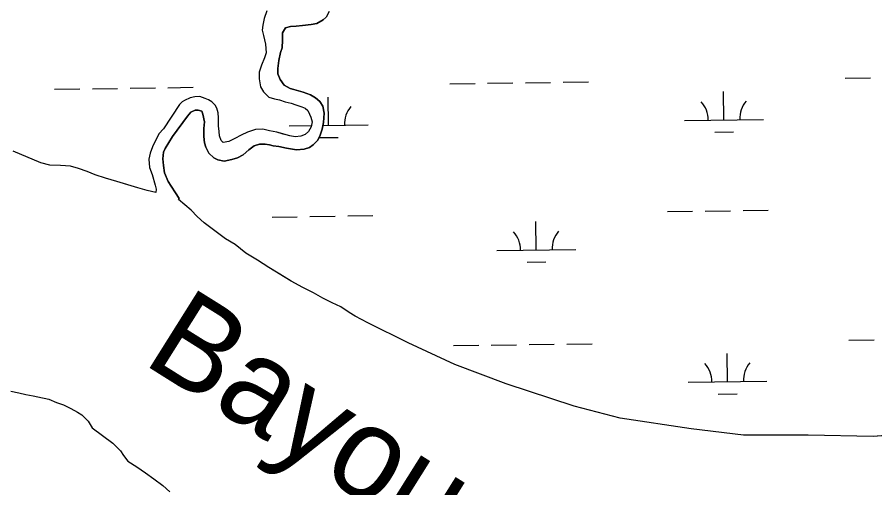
# Model space of a CAD drawing. Extents: x 3767014 to 3805179, y 361544 to 387384.
# Drawn here: x 3800772 to 3801861, y 376289 to 376887 of the extents above; entities that cross this region are included whole.
import ezdxf

# ---------------------------------------------------------------- set-up
doc = ezdxf.new("R2010")
doc.units = 0
for name, color, linetype in [('V-RIVR-IDEN', 7, 'Continuous'), ('V-TOPO-SHOR', 7, 'Continuous'), ('V-WETL-SWMP', 7, 'Continuous')]:
    doc.layers.add(name, color=color, linetype=linetype)

msp = doc.modelspace()

# ---------------------------------------------------------------- linework, layer by layer
at = {"layer": 'V-TOPO-SHOR'}
for points in [[(3801089.411, 376894.674), (3801085.923, 376885.144), (3801084.295, 376876.547), (3801083.594, 376870.04), (3801084.989, 376863.532), (3801087.543, 376852.61), (3801088.704, 376841.454), (3801086.611, 376834.948), (3801082.427, 376825.652), (3801079.635, 376817.053), (3801079.633, 376808.455), (3801081.491, 376798.229), (3801085.208, 376791.952), (3801091.946, 376784.981), (3801098.919, 376783.119), (3801105.426, 376781.725), (3801112.631, 376779.167), (3801120.065, 376777.307), (3801126.109, 376775.214), (3801133.776, 376772.887), (3801137.96, 376771.028), (3801141.444, 376768.007), (3801143.535, 376763.358), (3801145.161, 376759.639), (3801146.787, 376753.829), (3801145.858, 376747.322), (3801142.37, 376741.281), (3801137.954, 376737.795), (3801132.376, 376735.704), (3801125.404, 376734.776), (3801118.433, 376735.939), (3801110.298, 376738.266), (3801102.166, 376740.59), (3801092.87, 376742.45), (3801084.27, 376744.312), (3801074.974, 376744.08), (3801064.982, 376740.828), (3801056.614, 376736.646), (3801048.944, 376732.466), (3801041.274, 376728.749), (3801034.07, 376727.354), (3801033.373, 376727.819), (3801031.28, 376730.144), (3801029.191, 376735.956), (3801028.726, 376741.299), (3801027.799, 376748.737), (3801028.032, 376758.73), (3801027.569, 376765.236), (3801025.712, 376771.046), (3801023.852, 376774.765), (3801019.67, 376778.949), (3801015.488, 376781.507), (3801011.073, 376783.6), (3801004.099, 376785.925), (3800997.824, 376785.694), (3800992.247, 376784.067), (3800984.811, 376781.049), (3800981.788, 376778.958), (3800978.536, 376775.703), (3800958.312, 376745.03), (3800952.266, 376738.524), (3800944.13, 376722.025), (3800941.109, 376713.893), (3800939.712, 376706.454), (3800940.406, 376695.532), (3800943.892, 376686.933)], [(3801168.711, 376893.953), (3801164.527, 376886.748), (3801161.041, 376883.262), (3801152.907, 376878.849), (3801145.702, 376877.223), (3801134.78, 376876.295), (3801126.412, 376875.367), (3801119.44, 376874.902), (3801113.165, 376873.278), (3801109.213, 376867.003), (3801109.213, 376857.476), (3801108.746, 376847.947), (3801106.884, 376841.672), (3801104.791, 376831.679), (3801103.163, 376821.687), (3801103.394, 376814.716), (3801106.413, 376807.511), (3801111.293, 376800.537), (3801118.961, 376796.12), (3801128.257, 376793.562), (3801135.693, 376791.469), (3801144.989, 376787.981), (3801151.262, 376784.262), (3801156.607, 376779.613), (3801160.325, 376773.569), (3801161.951, 376764.738), (3801161.25, 376752.887), (3801159.622, 376744.287), (3801156.833, 376735.456), (3801153.579, 376730.113), (3801148.231, 376724.536), (3801143.582, 376721.284), (3801136.611, 376719.193), (3801127.084, 376718.265), (3801114.533, 376720.127), (3801104.773, 376722.22), (3801097.57, 376723.383), (3801092.689, 376724.546), (3801087.344, 376725.476), (3801079.908, 376725.245), (3801073.168, 376723.156), (3801066.426, 376718.275), (3801059.452, 376712.002), (3801052.248, 376708.052), (3801044.811, 376705.963), (3801035.051, 376703.64), (3801027.149, 376705.5), (3801022.269, 376707.824), (3801015.531, 376714.102), (3801012.045, 376721.771), (3801010.419, 376727.117), (3801009.258, 376735.249), (3801009.494, 376745.243), (3801010.423, 376753.61), (3801008.103, 376763.37)], [(3801008.103, 376763.37), (3801006.708, 376767.089), (3801002.059, 376768.718), (3800998.574, 376768.718), (3800992.997, 376765.93), (3800988.813, 376761.05), (3800969.75, 376735.026), (3800960.452, 376719.922), (3800958.128, 376715.042), (3800957.198, 376706.673), (3800958.126, 376698.307), (3800959.518, 376689.012), (3800963.932, 376678.088), (3800967.88, 376671.812), (3800973.457, 376663.678), (3800977.872, 376656.473), (3800977.113, 376655.072)], [(3800948.342, 376664.175), (3800937.535, 376666.666), (3800925.794, 376669.934), (3800913.041, 376673.67), (3800898.965, 376677.87), (3800884.66, 376682.304), (3800871.362, 376686.585), (3800861.333, 376690.629), (3800850.446, 376694.598), (3800840.275, 376697.429), (3800827.6, 376698.41), (3800814.069, 376698.629), (3800802.328, 376701.707), (3800767.182, 376716.395)], [(3800943.892, 376686.933), (3800947.607, 376673.453), (3800948.768, 376668.108), (3800948.342, 376664.175)], [(3801217.601, 376498.576), (3801201.584, 376506.899), (3801193.807, 376511.411), (3801183.311, 376518.645), (3801172.115, 376523.701), (3801160.607, 376529.767), (3801148.788, 376536.38), (3801135.259, 376543.147), (3801120.176, 376551.392), (3801105.946, 376560.104), (3801091.794, 376568.661), (3801077.645, 376577.918), (3801062.871, 376587.017), (3801049.343, 376597.751), (3801036.824, 376605.062), (3801020.03, 376617.897), (3801009.768, 376625.364), (3801000.982, 376633.296), (3800993.13, 376641.461), (3800985.432, 376648.461), (3800977.113, 376655.072)], [(3801932.109, 376359.818), (3801859.235, 376354.121), (3801776.551, 376355.605), (3801694.697, 376355.476), (3801628.145, 376363.629), (3801538.031, 376377.185), (3801479.499, 376392.723), (3801393.268, 376420.912), (3801328.154, 376445.291), (3801268.672, 376472.974), (3801217.601, 376498.576)], [(3800764.403, 376411.383), (3800774.389, 376409.464), (3800783.359, 376407.532), (3800792.733, 376405.81), (3800804.759, 376403.303), (3800812.709, 376401.565), (3800822.521, 376397.204), (3800831.301, 376394.05), (3800840.706, 376389.684), (3800849.096, 376384.902), (3800854.421, 376381.707), (3800862.443, 376373.667), (3800867.624, 376365.186), (3800893.675, 376345.556), (3800903.546, 376335.908), (3800907.278, 376329.647), (3800913.051, 376322.596), (3800924.522, 376315.405), (3800935.387, 376307.805), (3800946.051, 376299.996), (3800957.128, 376291.581), (3800966.371, 376283.553)]]:
    msp.add_lwpolyline(points, dxfattribs=at)
at = {"layer": 'V-WETL-SWMP'}
for p, q in [((3801089.41, 376894.673), (3801085.922, 376885.145)), ((3801085.922, 376885.145), (3801084.294, 376876.547)), ((3801134.779, 376876.295), (3801145.702, 376877.223)), ((3801145.702, 376877.223), (3801152.907, 376878.848)), ((3801152.907, 376878.848), (3801161.041, 376883.263)), ((3801161.041, 376883.263), (3801164.528, 376886.748)), ((3801084.294, 376876.547), (3801083.595, 376870.04)), ((3801083.595, 376870.04), (3801084.989, 376863.532)), ((3801109.212, 376857.475), (3801109.213, 376867.004)), ((3801109.213, 376867.004), (3801113.165, 376873.278)), ((3801113.165, 376873.278), (3801119.44, 376874.903)), ((3801119.44, 376874.903), (3801126.412, 376875.367)), ((3801126.412, 376875.367), (3801134.779, 376876.295)), ((3801084.989, 376863.532), (3801087.543, 376852.609)), ((3801108.745, 376847.947), (3801109.212, 376857.475)), ((3801087.543, 376852.609), (3801088.703, 376841.454)), ((3801106.885, 376841.672), (3801108.745, 376847.947)), ((3801086.61, 376834.947), (3801082.426, 376825.652)), ((3801088.703, 376841.454), (3801086.61, 376834.947)), ((3801104.792, 376831.68), (3801106.885, 376841.672)), ((3801082.426, 376825.652), (3801079.635, 376817.053)), ((3801103.163, 376821.687), (3801104.792, 376831.68)), ((3801079.635, 376817.053), (3801079.634, 376808.454)), ((3801103.394, 376814.715), (3801103.163, 376821.687)), ((3801106.414, 376807.51), (3801103.394, 376814.715)), ((3801079.634, 376808.454), (3801081.491, 376798.229)), ((3801111.294, 376800.537), (3801106.414, 376807.51)), ((3801321.711, 376802.112), (3801353.708, 376802.556)), ((3801369.707, 376802.778), (3801401.704, 376803.223)), ((3801417.702, 376803.445), (3801449.699, 376803.89)), ((3801465.697, 376804.112), (3801497.694, 376804.556)), ((3801823.571, 376809.083), (3801855.568, 376809.528)), ((3800819.852, 376795.14), (3800851.849, 376795.585)), ((3800867.847, 376795.807), (3800899.844, 376796.252)), ((3800915.842, 376796.474), (3800947.839, 376796.918)), ((3800963.838, 376797.14), (3800995.835, 376797.585)), ((3801081.491, 376798.229), (3801085.209, 376791.953)), ((3801085.209, 376791.953), (3801091.947, 376784.98)), ((3801118.962, 376796.12), (3801111.294, 376800.537)), ((3801135.694, 376791.469), (3801118.962, 376796.12)), ((3801144.989, 376787.982), (3801135.694, 376791.469)), ((3801669.699, 376756.199), (3801669.199, 376792.195)), ((3800984.81, 376781.048), (3800981.789, 376778.957)), ((3800992.248, 376784.068), (3800984.81, 376781.048)), ((3800997.825, 376785.693), (3800992.248, 376784.068)), ((3801004.1, 376785.925), (3800997.825, 376785.693)), ((3801011.072, 376783.6), (3801004.1, 376785.925)), ((3801015.487, 376781.507), (3801011.072, 376783.6)), ((3801019.67, 376778.95), (3801015.487, 376781.507)), ((3801091.947, 376784.98), (3801098.919, 376783.12)), ((3801098.919, 376783.12), (3801105.426, 376781.724)), ((3801105.426, 376781.724), (3801112.63, 376779.166)), ((3801112.63, 376779.166), (3801120.066, 376777.306)), ((3801151.263, 376784.262), (3801144.989, 376787.982)), ((3801156.608, 376779.613), (3801151.263, 376784.262)), ((3801160.325, 376773.57), (3801156.608, 376779.613)), ((3801167.839, 376749.227), (3801167.339, 376785.224)), ((3800978.535, 376775.704), (3800958.311, 376745.03)), ((3800981.789, 376778.957), (3800978.535, 376775.704)), ((3800992.996, 376765.93), (3800998.574, 376768.718)), ((3800998.574, 376768.718), (3801002.06, 376768.717)), ((3801002.06, 376768.717), (3801006.708, 376767.09)), ((3801023.852, 376774.766), (3801019.67, 376778.95)), ((3801025.711, 376771.047), (3801023.852, 376774.766)), ((3801027.569, 376765.237), (3801025.711, 376771.047)), ((3801120.066, 376777.306), (3801126.108, 376775.213)), ((3801126.108, 376775.213), (3801133.777, 376772.888)), ((3801133.777, 376772.888), (3801137.96, 376771.028)), ((3801137.96, 376771.028), (3801141.445, 376768.006)), ((3801161.95, 376764.739), (3801160.325, 376773.57)), ((3800969.751, 376735.025), (3800988.812, 376761.05)), ((3800988.812, 376761.05), (3800992.996, 376765.93)), ((3801006.708, 376767.09), (3801008.102, 376763.371)), ((3801008.102, 376763.371), (3801010.424, 376753.61)), ((3801028.033, 376758.73), (3801027.569, 376765.237)), ((3801027.799, 376748.737), (3801028.033, 376758.73)), ((3801141.445, 376768.006), (3801145.162, 376759.639)), ((3801145.162, 376759.639), (3801146.788, 376753.829)), ((3801161.251, 376752.887), (3801161.95, 376764.739)), ((3801010.424, 376753.61), (3801009.493, 376745.244)), ((3801028.727, 376741.3), (3801027.799, 376748.737)), ((3801117.844, 376748.533), (3801146.086, 376748.925)), ((3801145.857, 376747.322), (3801142.37, 376741.28)), ((3801146.788, 376753.829), (3801145.857, 376747.322)), ((3801159.623, 376744.288), (3801161.251, 376752.887)), ((3801160.539, 376749.126), (3801217.834, 376749.922)), ((3801619.703, 376755.504), (3801719.694, 376756.893)), ((3800952.267, 376738.524), (3800944.13, 376722.025)), ((3800958.311, 376745.03), (3800952.267, 376738.524)), ((3801009.493, 376745.244), (3801009.259, 376735.25)), ((3801029.191, 376735.955), (3801028.727, 376741.3)), ((3801031.281, 376730.144), (3801029.191, 376735.955)), ((3801056.614, 376736.647), (3801048.944, 376732.465)), ((3801064.981, 376740.829), (3801056.614, 376736.647)), ((3801074.975, 376744.081), (3801064.981, 376740.829)), ((3801084.271, 376744.311), (3801074.975, 376744.081)), ((3801092.869, 376742.451), (3801084.271, 376744.311)), ((3801102.165, 376740.59), (3801092.869, 376742.451)), ((3801118.432, 376735.939), (3801102.165, 376740.59)), ((3801125.404, 376734.776), (3801118.432, 376735.939)), ((3801132.376, 376735.704), (3801125.404, 376734.776)), ((3801137.954, 376737.795), (3801132.376, 376735.704)), ((3801142.37, 376741.28), (3801137.954, 376737.795)), ((3801156.833, 376735.457), (3801159.623, 376744.288)), ((3801657.914, 376740.603), (3801681.912, 376740.936)), ((3800960.453, 376719.921), (3800969.751, 376735.025)), ((3801009.259, 376735.25), (3801010.42, 376727.116)), ((3801010.42, 376727.116), (3801012.046, 376721.771)), ((3801033.373, 376727.82), (3801031.281, 376730.144)), ((3801034.07, 376727.355), (3801033.373, 376727.82)), ((3801041.274, 376728.748), (3801034.07, 376727.355)), ((3801048.944, 376732.465), (3801041.274, 376728.748)), ((3801073.167, 376723.155), (3801079.907, 376725.245)), ((3801079.907, 376725.245), (3801087.344, 376725.476)), ((3801087.344, 376725.476), (3801092.689, 376724.546)), ((3801148.232, 376724.536), (3801153.578, 376730.113)), ((3801153.578, 376730.113), (3801156.833, 376735.457)), ((3801156.055, 376733.631), (3801180.052, 376733.965)), ((3800802.329, 376701.708), (3800767.183, 376716.395)), ((3800941.108, 376713.892), (3800939.712, 376706.455)), ((3800944.13, 376722.025), (3800941.108, 376713.892)), ((3800957.197, 376706.674), (3800958.128, 376715.041)), ((3800958.128, 376715.041), (3800960.453, 376719.921)), ((3801012.046, 376721.771), (3801015.53, 376714.101)), ((3801015.53, 376714.101), (3801022.269, 376707.825)), ((3801059.453, 376712.002), (3801066.426, 376718.275)), ((3801066.426, 376718.275), (3801073.167, 376723.155)), ((3801092.689, 376724.546), (3801097.569, 376723.383)), ((3801097.569, 376723.383), (3801104.773, 376722.22)), ((3801104.773, 376722.22), (3801114.533, 376720.126)), ((3801114.533, 376720.126), (3801127.083, 376718.265)), ((3801127.083, 376718.265), (3801136.611, 376719.193)), ((3801136.611, 376719.193), (3801143.583, 376721.283)), ((3801143.583, 376721.283), (3801148.232, 376724.536)), ((3800939.712, 376706.455), (3800940.407, 376695.532)), ((3800958.125, 376698.308), (3800957.197, 376706.674)), ((3801022.269, 376707.825), (3801027.149, 376705.5)), ((3801027.149, 376705.5), (3801035.05, 376703.64)), ((3801035.05, 376703.64), (3801044.811, 376705.962)), ((3801044.811, 376705.962), (3801052.248, 376708.052)), ((3801052.248, 376708.052), (3801059.453, 376712.002)), ((3800814.07, 376698.629), (3800802.329, 376701.708)), ((3800827.601, 376698.409), (3800814.07, 376698.629)), ((3800840.276, 376697.429), (3800827.601, 376698.409)), ((3800850.446, 376694.598), (3800840.276, 376697.429)), ((3800861.332, 376690.63), (3800850.446, 376694.598)), ((3800940.407, 376695.532), (3800943.892, 376686.933)), ((3800959.518, 376689.012), (3800958.125, 376698.308)), ((3800871.363, 376686.585), (3800861.332, 376690.63)), ((3800884.659, 376682.305), (3800871.363, 376686.585)), ((3800898.966, 376677.871), (3800884.659, 376682.305)), ((3800943.892, 376686.933), (3800947.608, 376673.453)), ((3800963.931, 376678.088), (3800959.518, 376689.012)), ((3800925.793, 376669.934), (3800898.966, 376677.871)), ((3800947.608, 376673.453), (3800948.769, 376668.108)), ((3800967.881, 376671.813), (3800963.931, 376678.088)), ((3800973.457, 376663.678), (3800967.881, 376671.813)), ((3800937.534, 376666.666), (3800925.793, 376669.934)), ((3800948.342, 376664.176), (3800937.534, 376666.666)), ((3800948.769, 376668.108), (3800948.342, 376664.176)), ((3800977.872, 376656.472), (3800973.457, 376663.678)), ((3800977.113, 376655.073), (3800977.872, 376656.472)), ((3800985.432, 376648.462), (3800977.113, 376655.073)), ((3800993.129, 376641.462), (3800985.432, 376648.462)), ((3801000.981, 376633.296), (3800993.129, 376641.462)), ((3801597.901, 376639.758), (3801629.898, 376640.203)), ((3801645.896, 376640.425), (3801677.893, 376640.87)), ((3801693.892, 376641.092), (3801725.889, 376641.536)), ((3801009.767, 376625.363), (3801000.981, 376633.296)), ((3801096.041, 376632.787), (3801128.038, 376633.231)), ((3801144.037, 376633.454), (3801176.034, 376633.898)), ((3801192.032, 376634.12), (3801224.029, 376634.565)), ((3801431.498, 376591.012), (3801430.998, 376627.009)), ((3801020.03, 376617.896), (3801009.767, 376625.363)), ((3801036.824, 376605.062), (3801020.03, 376617.896)), ((3801049.343, 376597.751), (3801036.824, 376605.062)), ((3801062.871, 376587.017), (3801049.343, 376597.751)), ((3801077.644, 376577.917), (3801062.871, 376587.017)), ((3801381.503, 376590.318), (3801481.493, 376591.707)), ((3801091.795, 376568.661), (3801077.644, 376577.917)), ((3801419.714, 376575.416), (3801443.711, 376575.75)), ((3801120.175, 376551.393), (3801091.795, 376568.661)), ((3801135.259, 376543.147), (3801120.175, 376551.393)), ((3801148.789, 376536.38), (3801135.259, 376543.147)), ((3801160.607, 376529.768), (3801148.789, 376536.38)), ((3801172.115, 376523.701), (3801160.607, 376529.768)), ((3801183.312, 376518.644), (3801172.115, 376523.701)), ((3801193.808, 376511.411), (3801183.312, 376518.644)), ((3801201.584, 376506.899), (3801193.808, 376511.411)), ((3801217.601, 376498.576), (3801201.584, 376506.899)), ((3801268.673, 376472.975), (3801217.601, 376498.576)), ((3801828.192, 376476.44), (3801860.189, 376476.885)), ((3801328.154, 376445.291), (3801268.673, 376472.975)), ((3801326.332, 376469.469), (3801358.329, 376469.913)), ((3801374.328, 376470.136), (3801406.324, 376470.58)), ((3801422.323, 376470.802), (3801454.32, 376471.247)), ((3801470.318, 376471.469), (3801502.315, 376471.913)), ((3801674.319, 376423.556), (3801673.819, 376459.552)), ((3801393.269, 376420.912), (3801328.154, 376445.291)), ((3801479.5, 376392.724), (3801393.269, 376420.912)), ((3801624.324, 376422.861), (3801724.315, 376424.25)), ((3801662.535, 376407.96), (3801686.533, 376408.293)), ((3801538.031, 376377.186), (3801479.5, 376392.724)), ((3801628.146, 376363.63), (3801538.031, 376377.186)), ((3801694.697, 376355.477), (3801628.146, 376363.63)), ((3801776.551, 376355.605), (3801694.697, 376355.477)), ((3801859.235, 376354.12), (3801776.551, 376355.605)), ((3801932.11, 376359.818), (3801859.235, 376354.12))]:
    msp.add_line(p, q, dxfattribs=at)
msp.add_lwpolyline([(3800764.404, 376411.382), (3800774.39, 376409.463), (3800783.36, 376407.533), (3800792.734, 376405.81), (3800812.71, 376401.565), (3800822.521, 376397.204), (3800831.301, 376394.051), (3800840.705, 376389.685), (3800849.097, 376384.901), (3800854.421, 376381.708), (3800862.444, 376373.666), (3800867.624, 376365.185), (3800893.675, 376345.555), (3800903.546, 376335.907), (3800907.278, 376329.646), (3800913.052, 376322.595), (3800924.522, 376315.406), (3800935.387, 376307.804), (3800946.05, 376299.995), (3800957.128, 376291.581), (3800966.37, 376283.553)], dxfattribs=at)
for centre, start, end in [((3801614.454, 376755.906), 0.024037, 41.567696), ((3801724.93, 376757.441), 140.024034, 181.567693), ((3801223.07, 376750.469), 140.024034, 181.567693), ((3801376.254, 376590.72), 0.024037, 41.567696), ((3801486.729, 376592.254), 140.024034, 181.567693), ((3801619.075, 376423.263), 0.024037, 41.567696), ((3801729.55, 376424.798), 140.024034, 181.567693)]:
    msp.add_arc(centre, 35.246, start, end, dxfattribs=at)

# ---------------------------------------------------------------- texts
at = {"layer": 'V-RIVR-IDEN'}
msp.add_text('Bayou', height=116, rotation=327.893922, dxfattribs=at).set_placement((3800929.768, 376447.865))

doc.saveas('drawing.dxf')
